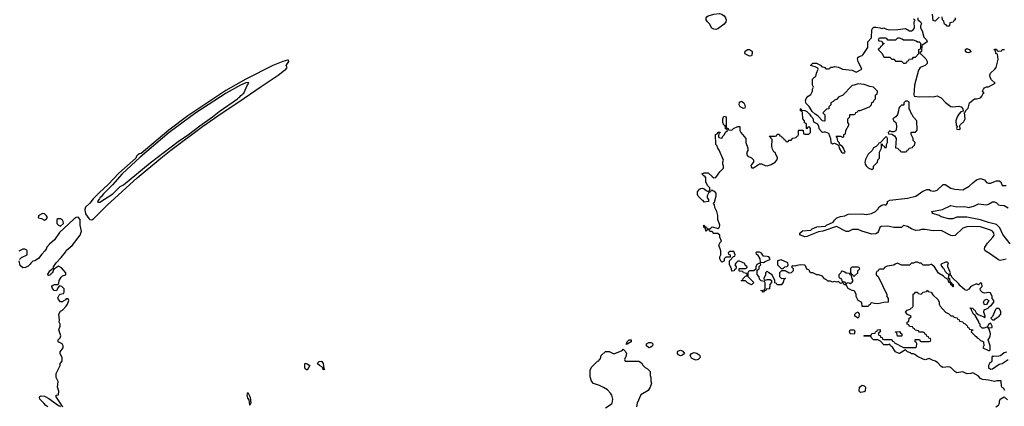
# Model space of a CAD drawing. Header units: inches. Extents: x 2348352 to 2479776, y 460422 to 613655.
# Tile 435 of 590: x 2416358 to 2426330, y 573317 to 577233. Entities that reach past the tile are written whole.
import ezdxf

# ---------------------------------------------------------------- set-up
doc = ezdxf.new("R2010")
doc.units = ezdxf.units.IN
doc.header["$MEASUREMENT"] = 0
doc.layers.add('C4517', color=7, linetype='Continuous')
doc.layers.add('C4527', color=7, linetype='Continuous')

msp = doc.modelspace()

# ---------------------------------------------------------------- linework, layer by layer
at = {"layer": 'C4517', "color": 4}
for points, elevation in [([(2419070, 576824), (2419022.8, 576810), (2418923.1, 576770), (2418648.7, 576631.3), (2418445.5, 576514.5), (2418060.9, 576259.1), (2417867.3, 576112.7), (2417590, 575877), (2417570, 575873.3), (2417555.5, 575864.5), (2417540.7, 575850), (2417533.5, 575830), (2417362.7, 575677.3), (2417254.9, 575565.1), (2417161.7, 575478.3), (2417103, 575417), (2417070, 575375.4), (2417024.8, 575335.2), (2417016.5, 575310), (2417025.5, 575265.5), (2417058.9, 575218.9), (2417070, 575210.4), (2417090, 575206.4), (2417110, 575219.5), (2417245.5, 575354.5), (2417548.4, 575631.6), (2417788.6, 575831.4), (2417889.9, 575910.1), (2418210.8, 576150), (2418409.5, 576290.5), (2418578.6, 576401.4), (2418802.5, 576557.5), (2418976.2, 576670), (2419038.6, 576721.4), (2419055.3, 576730), (2419058, 576742), (2419066, 576750), (2419058, 576770), (2419084, 576810), (2419082, 576822)], 84), ([(2418676, 576596), (2418650, 576594), (2418594, 576570), (2418450.4, 576490), (2418142.2, 576290), (2417872.3, 576090), (2417579.3, 575840.7), (2417396, 575670), (2417298.6, 575561.4), (2417205.3, 575470), (2417183.1, 575436.9), (2417171, 575430), (2417165.8, 575414.2), (2417158, 575410), (2417146, 575390), (2417150, 575384.7), (2417170, 575386), (2417302, 575470), (2417377.2, 575542.8), (2417410, 575558.8), (2417678.3, 575781.7), (2417962.2, 575997.8), (2418067.1, 576070), (2418181, 576159), (2418312.1, 576250), (2418377.9, 576302.1), (2418565.1, 576430), (2418576.4, 576443.6), (2418589.3, 576450), (2418596.3, 576463.7), (2418609, 576470), (2418617, 576483), (2418628.7, 576490), (2418666, 576574), (2418679, 576590)], 88), ([(2416590, 575268), (2416552, 575250), (2416544.7, 575230), (2416547.3, 575227.3), (2416578.8, 575218.8), (2416610, 575202), (2416630, 575214), (2416638, 575230), (2416630, 575246), (2416610, 575266)], 84), ([(2416743.6, 575216.4), (2416734, 575210), (2416734, 575170), (2416751.6, 575151.6), (2416770, 575142), (2416802, 575170), (2416799, 575190), (2416790, 575202), (2416770, 575215.3)], 84), ([(2419270, 573682), (2419250, 573695.3), (2419245.6, 573710), (2419244.8, 573735.2), (2419250, 573752), (2419270, 573746.8), (2419298, 573730)], 76), ([(2419430, 573686), (2419427.2, 573707.2), (2419418, 573718), (2419393.2, 573730), (2419369.2, 573750), (2419390, 573770.3), (2419410, 573774.9), (2419418, 573770), (2419430.3, 573750), (2419438, 573698), (2419450, 573688.7)], 76), ([(2418690, 573328.7), (2418682, 573382), (2418670, 573398), (2418662.7, 573430), (2418670, 573458), (2418693.4, 573410), (2418698, 573350)], 76)]:
    msp.add_lwpolyline(points, close=True, dxfattribs=dict(at, elevation=elevation))
at = {"layer": 'C4517', "color": 4, "elevation": 84}
for points in [[(2416793.6, 573306.4), (2416790, 573318), (2416782, 573322), (2416782, 573330), (2416728.4, 573411.6), (2416728.9, 573431.1), (2416750, 573434), (2416755.3, 573470), (2416742, 573510), (2416748.4, 573568.4), (2416728, 573610), (2416728, 573650), (2416768, 573730), (2416768, 573750), (2416787.3, 573772.7), (2416788, 573810), (2416768.4, 573848.4), (2416768.4, 573868.4), (2416798, 573910), (2416798, 573930), (2416788.4, 573948.4), (2416748, 573970), (2416749, 573990), (2416768.9, 574011.1), (2416775.3, 574030), (2416755.3, 574090), (2416768, 574130), (2416767.3, 574147.3), (2416758, 574170), (2416762, 574190), (2416755.3, 574250), (2416770, 574282), (2416790, 574292), (2416830, 574332), (2416842, 574350), (2416855.3, 574390), (2416850, 574406), (2416830, 574406), (2416823.6, 574396.4), (2416799.8, 574380.2), (2416790, 574375.3), (2416770, 574375.3), (2416750, 574398), (2416745.2, 574414.8), (2416756.4, 574443.6), (2416768.4, 574451.6), (2416802, 574458), (2416807.3, 574472.7), (2416807.3, 574507.3), (2416786, 574530), (2416762, 574538), (2416743.6, 574516.4), (2416730, 574488), (2416708, 574490), (2416689.2, 574509.2), (2416682, 574530), (2416690, 574542), (2416708.9, 574551.1), (2416748, 574552), (2416755.3, 574564.7), (2416759, 574590), (2416776.5, 574623.5), (2416790, 574638), (2416826, 574650), (2416826, 574670), (2416780.4, 574720.4), (2416750, 574735.3), (2416712, 574710), (2416702, 574698), (2416690.8, 574669.2), (2416678, 574662), (2416670, 574648.7), (2416650, 574642), (2416638, 574650), (2416664, 574690), (2416702, 574718), (2416702, 574730), (2416726, 574770), (2416777.5, 574822.5), (2416822, 574878), (2416830, 574896), (2416890, 574946.8), (2416971, 575049), (2416982.9, 575090), (2416972, 575150), (2416969.6, 575210), (2416950, 575231.5), (2416930, 575227.8), (2416910, 575215.1), (2416761.4, 575078.6), (2416710, 575002), (2416659.6, 574960.4), (2416631.3, 574930), (2416624.7, 574910), (2416611, 574890), (2416580.7, 574859.3), (2416550, 574815.3), (2416510, 574788.7), (2416490, 574788), (2416470, 574768), (2416464.9, 574755.1), (2416443.8, 574736.2), (2416416.7, 574723.3), (2416390, 574720.9), (2416362, 574742), (2416351.8, 574790)], [(2416356.2, 574803.8), (2416375.6, 574824.4), (2416435.3, 574850), (2416435.3, 574890), (2416430, 574898), (2416410, 574908), (2416390, 574908.7), (2416350.9, 574889.1)], [(2416642, 573310), (2416623.7, 573323.7), (2416604, 573350), (2416561.2, 573390), (2416559.3, 573410), (2416563.6, 573416.4), (2416576, 573424), (2416610, 573420.4), (2416654.6, 573394.6), (2416750, 573324), (2416761, 573321), (2416770, 573312)]]:
    msp.add_lwpolyline(points, dxfattribs=at)
at = {"layer": 'C4527', "color": 4}
for points, elevation in [([(2426336.4, 573476.4), (2426322, 573502), (2426310, 573506), (2426300.4, 573520.4), (2426298, 573570), (2426294, 573574), (2426254.6, 573574.6), (2426230, 573568), (2426170, 573582.7), (2426109.3, 573589.3), (2426090, 573599), (2426065.6, 573625.6), (2426010, 573655.3), (2425990.7, 573649.3), (2425950, 573646.6), (2425910, 573665.2), (2425850, 573657.2), (2425829.3, 573669.3), (2425789.1, 573709.1), (2425770, 573715.3), (2425708, 573710), (2425690, 573719), (2425658.6, 573758.6), (2425634, 573774), (2425610, 573779), (2425570, 573802), (2425530, 573789), (2425510, 573795.3), (2425450, 573822), (2425423.1, 573843.1), (2425410, 573848.7), (2425390, 573849), (2425379, 573859), (2425350, 573868.7), (2425330, 573888), (2425270, 573853.2), (2425250, 573857.2), (2425229.5, 573869.5), (2425197.2, 573917.2), (2425178, 573930), (2425170, 573946), (2425150, 573938), (2425110, 573938), (2425078, 573978), (2425048.4, 573988.4), (2425006, 573990), (2424986, 574010), (2424982, 574022), (2424970, 574026), (2424910, 574026), (2424908, 574030), (2424910, 574034), (2424970, 574034), (2424982, 574038), (2424990, 574054), (2425022, 574058), (2425027.3, 574072.7), (2425042, 574078), (2425047.3, 574092.7), (2425070, 574094), (2425074, 574090), (2425074, 574070), (2425058, 574062), (2425054, 574050), (2425058, 574038), (2425072.7, 574032.7), (2425078, 574018), (2425092.7, 574012.7), (2425098, 573998), (2425110, 573994), (2425190, 573994), (2425198, 573978), (2425212.7, 573972.7), (2425218, 573958), (2425310, 573914), (2425430, 573914), (2425442, 573918), (2425446, 573950), (2425442, 573962), (2425426, 573970), (2425426, 573990), (2425430, 573994), (2425470, 573994), (2425478, 573978), (2425490, 573974), (2425570, 573974), (2425582, 573978), (2425586, 573990), (2425582, 574002), (2425567.3, 574007.3), (2425562, 574022), (2425547.3, 574027.3), (2425542, 574042), (2425527.3, 574047.3), (2425522, 574062), (2425510, 574066), (2425470, 574066), (2425462, 574082), (2425427.3, 574087.3), (2425422, 574102), (2425407.3, 574107.3), (2425402, 574122), (2425370, 574126), (2425362, 574142), (2425347.3, 574147.3), (2425346, 574170), (2425362, 574178), (2425366, 574210), (2425382, 574218), (2425386, 574230), (2425350, 574246), (2425328.7, 574270), (2425346, 574290), (2425378, 574302), (2425390, 574314), (2425402, 574318), (2425406, 574330), (2425407.3, 574452.7), (2425422, 574458), (2425430, 574474), (2425452.7, 574472.7), (2425458, 574458), (2425490, 574454), (2425510, 574474), (2425542, 574478), (2425550, 574494), (2425558, 574478), (2425590, 574474), (2425605.4, 574445.4), (2425656.9, 574396.9), (2425670, 574374), (2425672, 574350), (2425682, 574330), (2425734, 574270), (2425770, 574254), (2425790, 574234), (2425812.7, 574232.7), (2425818, 574218), (2425852.7, 574212.7), (2425858, 574198), (2425872.7, 574192.7), (2425878, 574178), (2425910, 574174), (2425918, 574158), (2425932.7, 574152.7), (2425952.7, 574132.7), (2425958, 574118), (2425972.7, 574112.7), (2425978, 574098), (2426012.7, 574092.7), (2426012.7, 574087.3), (2425998, 574082), (2425994, 574070), (2426034, 574030), (2426044.7, 574024.7), (2426054, 574010), (2426070, 574004.7), (2426090, 573984.7), (2426110, 573978), (2426118, 573970), (2426122, 573930), (2426114, 573910), (2426170, 573882), (2426176.4, 573883.6), (2426186, 573890), (2426186, 573930), (2426168, 573990), (2426182, 574010), (2426188.7, 574030), (2426189, 574050), (2426178, 574098), (2426162, 574118), (2426172.7, 574112.7), (2426206, 574114), (2426208, 574130), (2426195.3, 574155.3), (2426190, 574158), (2426170, 574146), (2426159.6, 574120.4), (2426127.3, 574107.3), (2426107.3, 574107.3), (2426087.3, 574127.3), (2426086, 574150), (2426076.4, 574156.4), (2426070, 574178), (2426035.3, 574235.3), (2426018, 574250), (2425998, 574290), (2425998, 574298), (2425986, 574310), (2425986, 574314), (2426010.6, 574310.6), (2426018, 574298), (2426031.3, 574290), (2426044.7, 574264.7), (2426065.4, 574245.4), (2426122, 574222), (2426130, 574214), (2426138, 574222), (2426138, 574230), (2426122, 574270), (2426127.3, 574292.7), (2426166, 574310), (2426175.3, 574324.7), (2426200.4, 574339.6), (2426226, 574370), (2426226, 574390), (2426206, 574410), (2426206, 574430), (2426190, 574466), (2426170, 574468), (2426130, 574462), (2426109.1, 574469.1), (2426088, 574490), (2426086, 574510), (2426106, 574530), (2426102, 574562), (2426090, 574566), (2426070, 574546), (2426050, 574558), (2426003.5, 574536.5), (2425990, 574528.7), (2425970, 574502), (2425949.1, 574489.1), (2425930, 574495.3), (2425881.2, 574541.2), (2425870, 574558), (2425802, 574622), (2425790, 574646), (2425770, 574646), (2425763.6, 574636.4), (2425762, 574622), (2425774, 574610), (2425778, 574578), (2425792.7, 574572.7), (2425798, 574558), (2425814, 574550), (2425814, 574526), (2425810, 574526), (2425802, 574542), (2425790, 574546), (2425786, 574566), (2425768, 574570), (2425762, 574602), (2425730, 574618), (2425714, 574634), (2425665.2, 574665.2), (2425622, 574730), (2425592.9, 574752.9), (2425585.4, 574754.6), (2425567.3, 574747.3), (2425510, 574746), (2425490, 574766), (2425470, 574766), (2425450, 574778), (2425430, 574778), (2425410, 574766), (2425390, 574766), (2425370, 574746), (2425290, 574748), (2425250, 574766), (2425223.6, 574756.4), (2425210, 574746), (2425143.6, 574736.4), (2425118, 574722), (2425110, 574706), (2425070, 574706), (2425058, 574702), (2425052.7, 574687.3), (2425038, 574682), (2425034, 574670), (2425034, 574650), (2425054, 574630), (2425142, 574450), (2425142, 574430), (2425152.7, 574407.3), (2425154, 574370), (2425110, 574368), (2425050, 574354), (2425016.4, 574356.4), (2424990, 574366), (2424978, 574362), (2424972, 574348), (2424958, 574342), (2424950, 574326), (2424890, 574326), (2424887.3, 574367.3), (2424848.7, 574390), (2424828.7, 574430), (2424828.4, 574448.4), (2424818, 574478), (2424810, 574488), (2424790, 574488.7), (2424750, 574509), (2424730, 574548), (2424710, 574548.7), (2424702, 574562), (2424690, 574568.7), (2424670, 574559), (2424650, 574582), (2424630, 574574), (2424610, 574582), (2424590, 574573.2), (2424570, 574584), (2424543.7, 574583.7), (2424530, 574598), (2424510, 574608), (2424490, 574635.3), (2424450, 574648.7), (2424430, 574648.7), (2424390, 574668.7), (2424369.1, 574669.1), (2424350, 574698), (2424330, 574706), (2424318, 574738), (2424310, 574746), (2424270, 574748.7), (2424230, 574744), (2424210, 574735.3), (2424190, 574738), (2424174, 574730), (2424191.6, 574711.6), (2424192, 574690), (2424171.6, 574668.4), (2424150, 574666), (2424110, 574688), (2424072.7, 574687.3), (2424054, 574670), (2424054, 574630), (2424072.7, 574612.7), (2424110, 574614), (2424114, 574610), (2424098, 574602), (2424092, 574570), (2424070, 574548), (2424030, 574546), (2424022, 574562), (2424007.3, 574567.3), (2424006, 574590), (2423978, 574650), (2423946, 574670), (2423930, 574686), (2423912.7, 574667.3), (2423911.6, 574648.4), (2423894, 574610), (2423898, 574598), (2423910, 574594), (2423930, 574602), (2423959.6, 574599.6), (2423974, 574590), (2423974, 574570), (2423954, 574550), (2423952.7, 574507.3), (2423918, 574502), (2423914, 574490), (2423898, 574482), (2423890, 574468), (2423882, 574482), (2423866, 574490), (2423902, 574498), (2423907.3, 574512.7), (2423907.3, 574567.3), (2423902, 574582), (2423868.4, 574588.4), (2423850, 574606), (2423847.3, 574627.3), (2423827.3, 574652.7), (2423826, 574694), (2423846, 574710), (2423847.3, 574732.7), (2423866, 574750), (2423862, 574762), (2423850, 574766), (2423825.4, 574754.6), (2423814, 574730), (2423814, 574706), (2423792, 574688), (2423752.7, 574687.3), (2423738, 574682), (2423732.7, 574667.3), (2423732, 574630), (2423792, 574570), (2423770, 574546), (2423728.4, 574568.4), (2423710, 574586), (2423670, 574586), (2423666, 574590), (2423682, 574598), (2423686, 574610), (2423710, 574634), (2423722, 574638), (2423726, 574650), (2423722, 574662), (2423690, 574668), (2423682, 574682), (2423650, 574686), (2423646, 574690), (2423646, 574710), (2423650, 574714), (2423710, 574714), (2423722, 574718), (2423726, 574730), (2423707.3, 574747.3), (2423702, 574762), (2423650, 574788), (2423630, 574786), (2423610, 574766), (2423602, 574750), (2423614, 574730), (2423612.7, 574707.3), (2423598, 574702), (2423592.7, 574687.3), (2423570, 574686), (2423568, 574710), (2423547.3, 574752.7), (2423546, 574790), (2423587.3, 574832.7), (2423602, 574838), (2423606, 574850), (2423590, 574886), (2423550, 574886), (2423534, 574870), (2423538, 574858), (2423554, 574850), (2423554, 574826), (2423510, 574826), (2423494, 574810), (2423494, 574790), (2423490, 574786), (2423470, 574778), (2423462, 574782), (2423448, 574810), (2423448, 574830), (2423458, 574850), (2423458, 574890), (2423438, 574950), (2423456.4, 574983.6), (2423466, 574990), (2423448.9, 575028.9), (2423448, 575050), (2423430, 575068), (2423390, 575066), (2423370, 575086), (2423347.3, 575087.3), (2423342, 575102), (2423330, 575106), (2423318, 575102), (2423310, 575086), (2423302, 575122), (2423286, 575130), (2423286, 575150), (2423290, 575152), (2423298, 575138), (2423314, 575130), (2423318, 575118), (2423330, 575114), (2423350, 575114), (2423370, 575134), (2423422, 575122), (2423430, 575114), (2423447.3, 575132.7), (2423448, 575150), (2423428.7, 575210), (2423428, 575250), (2423418, 575290), (2423398, 575330), (2423396.4, 575356.4), (2423386, 575370), (2423396.4, 575383.6), (2423412.9, 575447.1), (2423413.2, 575470), (2423410, 575478), (2423390, 575495.3), (2423378, 575498), (2423370, 575506), (2423358, 575502), (2423354, 575490), (2423338, 575482), (2423322, 575450), (2423322, 575430), (2423334, 575410), (2423334, 575390), (2423290, 575386), (2423282, 575402), (2423270, 575406), (2423230, 575446), (2423223.1, 575463.1), (2423222, 575490), (2423243.1, 575516.9), (2423256.4, 575523.6), (2423270, 575524.7), (2423290, 575518), (2423310, 575502), (2423330, 575494), (2423342, 575498), (2423347.3, 575512.7), (2423348, 575530), (2423328.9, 575548.9), (2423313.6, 575573.6), (2423309, 575589), (2423308.7, 575630), (2423302, 575642), (2423288, 575650), (2423267.3, 575672.7), (2423290, 575682), (2423330, 575682), (2423370, 575644.7), (2423390, 575632), (2423407.3, 575632.7), (2423450, 575692), (2423486, 575730), (2423486, 575750), (2423478, 575770), (2423478, 575790), (2423486, 575810), (2423442, 575910), (2423428.7, 575930), (2423419, 575959), (2423408.7, 575970), (2423406, 576070), (2423422, 576078), (2423430, 576094), (2423452.7, 576092.7), (2423450, 576086), (2423438, 576082), (2423434, 576050), (2423438, 576038), (2423470, 576034), (2423483.1, 576056.9), (2423498, 576070), (2423507.3, 576092.7), (2423526, 576110), (2423522, 576122), (2423507.3, 576127.3), (2423502, 576162), (2423490, 576166), (2423478, 576190), (2423478, 576230), (2423490, 576254), (2423512, 576250), (2423514, 576150), (2423518, 576138), (2423534, 576130), (2423538, 576118), (2423570, 576114), (2423588.4, 576131.6), (2423630, 576152), (2423652, 576150), (2423652, 576110), (2423662, 576090), (2423711.3, 576030), (2423711, 575990), (2423731.3, 575930), (2423731.1, 575908.9), (2423722, 575890), (2423723.6, 575863.6), (2423734, 575850), (2423770, 575834), (2423791.6, 575811.6), (2423791.6, 575788.4), (2423770, 575766), (2423764.7, 575750), (2423772.7, 575732.7), (2423790, 575732), (2423850, 575774), (2423870, 575774), (2423910, 575754.8), (2423930, 575751.3), (2423970, 575764.7), (2424008, 575790), (2424028, 575810), (2424034, 575830), (2424030, 575846), (2424019, 575859), (2424010, 575886), (2423995.3, 575895.3), (2423982, 575922), (2423976, 575950), (2423978, 576018), (2423966, 576034), (2423966, 576046), (2423954, 576046), (2423950, 576054), (2424010, 576054), (2424022, 576058), (2424030, 576074), (2424050, 576074), (2424058, 576058), (2424072.7, 576052.7), (2424078, 576038), (2424092.7, 576032.7), (2424098, 576018), (2424112.7, 576012.7), (2424118, 575998), (2424130, 575994), (2424142, 575998), (2424150, 576014), (2424170, 576014), (2424188.4, 576031.6), (2424222, 576038), (2424228, 576052), (2424242, 576058), (2424246, 576070), (2424246, 576110), (2424250, 576114), (2424292.7, 576112.7), (2424298, 576078), (2424310, 576074), (2424350, 576074), (2424366, 576090), (2424366, 576130), (2424362, 576142), (2424350, 576146), (2424338, 576142), (2424332.7, 576127.3), (2424326, 576130), (2424326, 576170), (2424322, 576182), (2424307.3, 576187.3), (2424306, 576210), (2424288.4, 576228.4), (2424286, 576290), (2424282, 576302), (2424266, 576310), (2424266, 576330), (2424270, 576334), (2424278, 576318), (2424310, 576312), (2424330, 576302), (2424356.9, 576276.9), (2424370, 576254), (2424390, 576234), (2424398, 576198), (2424436.9, 576176.9), (2424450, 576154), (2424452, 576132), (2424479.6, 576099.6), (2424490, 576092), (2424502, 576098), (2424517.3, 576097.3), (2424550, 576082), (2424571.3, 576030), (2424574, 575990), (2424590, 575974), (2424610, 575982), (2424643.6, 575963.6), (2424654, 575954), (2424658, 575930), (2424682, 575890), (2424690, 575884.7), (2424716.4, 575883.6), (2424718, 575890), (2424702, 575930), (2424690, 575948), (2424666, 575966), (2424658, 575990), (2424644, 576004), (2424638, 576038), (2424628, 576052), (2424670, 576054), (2424690, 576042), (2424698, 576042), (2424706, 576050), (2424706, 576070), (2424722, 576078), (2424726, 576110), (2424756.4, 576163.6), (2424756.4, 576176.4), (2424746, 576190), (2424746, 576230), (2424766, 576250), (2424766, 576270), (2424770, 576274), (2424810, 576274), (2424822, 576278), (2424827.3, 576292.7), (2424842, 576298), (2424850, 576314), (2424870, 576314), (2424966, 576350), (2424986, 576370), (2424987.3, 576392.7), (2425002, 576398), (2425007.3, 576412.7), (2425026, 576430), (2425026, 576470), (2425042, 576478), (2425046, 576510), (2425006, 576550), (2424970, 576555.3), (2424910, 576575.3), (2424850, 576582), (2424810, 576568), (2424790, 576566), (2424690, 576466), (2424654, 576450), (2424630, 576426), (2424610, 576418), (2424596.9, 576403.1), (2424574, 576390), (2424574, 576370), (2424554, 576350), (2424554, 576330), (2424530, 576326), (2424494, 576290), (2424514, 576270), (2424514, 576210), (2424510, 576206), (2424490, 576208), (2424440.4, 576260.4), (2424414.6, 576274.6), (2424383.1, 576303.1), (2424352.7, 576352.7), (2424324, 576384), (2424315.3, 576410), (2424324.7, 576435.3), (2424343.1, 576456.9), (2424370, 576474), (2424388, 576510), (2424388, 576530), (2424398, 576550), (2424388, 576570), (2424388.4, 576631.6), (2424410, 576654), (2424422, 576658), (2424428.4, 576691.6), (2424446, 576730), (2424442, 576742), (2424416.4, 576756.4), (2424368, 576770), (2424390, 576792), (2424428.7, 576791.3), (2424474, 576770), (2424478, 576758), (2424514, 576750), (2424518, 576738), (2424530, 576734), (2424550, 576734), (2424562, 576738), (2424568.9, 576751.1), (2424590, 576751.3), (2424610, 576758), (2424650, 576752), (2424691.3, 576731.3), (2424790, 576722), (2424830, 576702), (2424886, 576730), (2424849, 576810), (2424844, 576836), (2424848, 576850), (2424859, 576861), (2424890, 576871.3), (2424900.2, 576879.8), (2424948, 576950), (2424948.7, 577010), (2424986, 577050), (2424988, 577130), (2424998, 577150), (2425010, 577156), (2425030, 577156), (2425074, 577150), (2425090, 577142), (2425110, 577150.8), (2425138, 577138), (2425170.6, 577130.6), (2425253.4, 577133.4), (2425330, 577144), (2425370, 577120.7), (2425390, 577118.8), (2425408.7, 577130), (2425418, 577142), (2425422, 577150), (2425418, 577210), (2425426, 577230), (2425410, 577238)], 76), ([(2425454, 577250), (2425454, 577230), (2425482, 577210), (2425492, 577190), (2425482, 577170), (2425482, 577150), (2425499.8, 577119.8), (2425516.8, 577056.8), (2425542.8, 577030), (2425550.7, 577010), (2425494, 576970), (2425492, 576910), (2425478, 576902), (2425474, 576890), (2425490, 576882), (2425535.3, 576835.3), (2425548, 576810), (2425547.7, 576790), (2425530, 576769.4), (2425478, 576750), (2425459.8, 576720.2), (2425421, 576570), (2425412.7, 576472.7), (2425418, 576458), (2425471.6, 576451.6), (2425570, 576456), (2425610, 576451), (2425650, 576460.7), (2425690, 576440.7), (2425735.5, 576395.5), (2425790, 576354), (2425810, 576350.6), (2425870, 576358), (2425894, 576350), (2425912, 576330), (2425914, 576306), (2425890, 576298), (2425870, 576275.3), (2425854, 576250), (2425838, 576210), (2425843.6, 576163.6), (2425854, 576150), (2425844.7, 576130), (2425850, 576124.7), (2425870, 576122), (2425886, 576130), (2425878, 576150), (2425886, 576170), (2425919.5, 576200.5), (2425932.7, 576227.3), (2425926, 576294), (2425930, 576294), (2425943.1, 576316.9), (2425963.1, 576336.9), (2425978, 576390), (2426030, 576432), (2426050, 576432), (2426090, 576442), (2426103.1, 576456.9), (2426116.4, 576483.6), (2426126, 576490), (2426108, 576510), (2426118, 576530), (2426130, 576542), (2426151.3, 576551.3), (2426168.7, 576551.3), (2426238, 576590), (2426202, 576622), (2426187, 576647), (2426185.2, 576670), (2426189.2, 576690), (2426235.3, 576730), (2426249, 576750), (2426268, 576828), (2426262, 576882), (2426246, 576890), (2426242, 576922), (2426228.4, 576928.4), (2426230, 576934), (2426250, 576934), (2426258, 576918), (2426270, 576914), (2426302, 576918), (2426308.9, 576931.1), (2426331.1, 576931.1)], 76), ([(2425670, 577258), (2425636.9, 577223.1), (2425630, 577218), (2425620.4, 577220.4), (2425610, 577226), (2425602, 577290)], 76), ([(2425834, 577250), (2425834, 577230), (2425818, 577222), (2425811.6, 577208.4), (2425778, 577202), (2425774, 577170), (2425770, 577166), (2425750, 577166), (2425742, 577182), (2425726, 577186), (2425716.4, 577216.4), (2425706, 577230), (2425702, 577262)], 76), ([(2426350, 574807.8), (2426290, 574793.2), (2426270, 574799), (2426190, 574859), (2426138, 574890), (2426129, 574910), (2426134, 574930), (2426159.5, 574970), (2426215.1, 575030), (2426226.6, 575050), (2426223.7, 575070), (2426209.2, 575090), (2426190, 575102), (2426090, 575134.7), (2426010, 575139.6), (2425950, 575135.1), (2425910, 575120.9), (2425832.8, 575047.2), (2425810, 575042.7), (2425790, 575046), (2425690, 575096), (2425610, 575093.2), (2425530, 575109.2), (2425491.1, 575108.9), (2425470, 575102), (2425430, 575099), (2425390, 575113.2), (2425350, 575137.2), (2425310, 575148), (2425290, 575128.7), (2425210, 575128.7), (2425150, 575142), (2425083.6, 575136.4), (2425070, 575128), (2425057.3, 575090), (2425045.2, 575074.8), (2425030, 575064), (2424990, 575059), (2424886, 575090), (2424850, 575108.7), (2424791.6, 575108.4), (2424751.1, 575088.9), (2424730, 575088.7), (2424630, 575138), (2424494, 575090), (2424450, 575084), (2424330, 575035.3), (2424310, 575034), (2424266, 575050), (2424260.4, 575060.4), (2424258, 575070), (2424286.3, 575093.7), (2424370, 575102), (2424384.1, 575115.9), (2424430, 575134.8), (2424519, 575141), (2424530, 575152), (2424597.2, 575182.8), (2424610, 575202), (2424634.6, 575225.4), (2424670, 575238), (2424714.6, 575245.4), (2424750, 575262), (2424890, 575264.7), (2424930, 575261), (2424986, 575270), (2425026, 575290), (2425050, 575314), (2425063.1, 575336.9), (2425090, 575354), (2425110, 575362), (2425130, 575354), (2425147.3, 575372.7), (2425148, 575390), (2425170, 575406), (2425350, 575424.9), (2425436, 575444), (2425504.7, 575495.3), (2425550, 575511.3), (2425570, 575511.3), (2425582.8, 575502.8), (2425610, 575496), (2425630, 575498), (2425650, 575504.7), (2425710, 575562), (2425730, 575562), (2425790, 575526), (2425830, 575516), (2425910, 575510.8), (2425974.2, 575545.8), (2426010, 575581), (2426050, 575611.3), (2426090, 575624.7), (2426130, 575611.3), (2426150, 575584.7), (2426170, 575578), (2426190, 575578), (2426250, 575602), (2426279.6, 575599.6), (2426294, 575590), (2426310, 575554), (2426350, 575552)], 72), ([(2426390, 574962.7), (2426315.4, 575055.4), (2426284, 575124), (2426250, 575158), (2426170, 575178.7), (2426090, 575206.6), (2425950, 575231.6), (2425850, 575232), (2425810, 575217.2), (2425770, 575216), (2425690, 575237.2), (2425669.3, 575249.3), (2425606, 575270), (2425600.4, 575280.4), (2425598, 575290), (2425706, 575310), (2425789.1, 575350.9), (2425850, 575338.8), (2425930, 575342), (2425970, 575331), (2426030, 575348), (2426070, 575367.7), (2426150, 575358), (2426170, 575363), (2426210, 575387.7), (2426230, 575388), (2426250, 575379.1), (2426270, 575359.1), (2426290, 575352.7), (2426330, 575350.3), (2426370, 575327.3)], 68), ([(2422290, 573302), (2422338, 573330), (2422358, 573350), (2422364, 573390), (2422354, 573430), (2422342, 573450), (2422310, 573482), (2422270, 573508.7), (2422230, 573528.7), (2422170, 573548), (2422148.7, 573570), (2422136.4, 573616.4), (2422136.4, 573683.6), (2422150, 573714), (2422210, 573774), (2422222, 573778), (2422230, 573794), (2422242, 573798), (2422248.4, 573831.6), (2422290, 573872), (2422330, 573872), (2422370, 573852), (2422387.3, 573852.7), (2422459, 573881), (2422470, 573894), (2422490, 573874), (2422504.7, 573850), (2422498.8, 573821.2), (2422484.7, 573790), (2422490, 573774), (2422630, 573774), (2422656.9, 573756.9), (2422670, 573734), (2422694, 573710), (2422716.9, 573696.9), (2422742, 573670), (2422742, 573630), (2422752, 573610), (2422752, 573570), (2422758, 573550), (2422744.7, 573510), (2422723.6, 573476.4), (2422647.5, 573432.5), (2422611.3, 573350), (2422606, 573310)], 76), ([(2426356, 573864), (2426330, 573858), (2426290.9, 573829.1), (2426275.3, 573824.7), (2426222, 573822), (2426210, 573826), (2426204.7, 573815.3), (2426204.7, 573770), (2426182, 573750), (2426171.3, 573730), (2426171.3, 573710), (2426190, 573691.3), (2426210, 573696), (2426278, 573742), (2426310, 573751.3), (2426370, 573792)], 76), ([(2426246, 573310), (2426273.2, 573326.8), (2426282, 573350), (2426282, 573370), (2426288.7, 573390), (2426330, 573414), (2426363.6, 573383.6)], 76)]:
    msp.add_lwpolyline(points, dxfattribs=dict(at, elevation=elevation))
at = {"layer": 'C4527', "color": 4, "elevation": 76}
for points in [[(2423410, 577135.1), (2423390, 577136), (2423366.6, 577146.6), (2423343.7, 577190), (2423322.7, 577210), (2423312.3, 577230), (2423309.3, 577250), (2423318, 577262), (2423330, 577270.8), (2423390, 577288), (2423445.8, 577294.2), (2423470, 577288.2), (2423492.9, 577272.9), (2423508, 577250), (2423514.8, 577230), (2423510.8, 577210), (2423493.8, 577186.2), (2423430, 577141.2)], [(2425270, 577046), (2425250, 577046), (2425230, 577026), (2425150, 577026), (2425142, 577042), (2425130, 577046), (2425070, 577046), (2425058, 577042), (2425054, 577030), (2425058, 577018), (2425090, 577014), (2425098, 576998), (2425114, 576990), (2425098, 576982), (2425090, 576966), (2425078, 576962), (2425072, 576948), (2425058, 576942), (2425054, 576930), (2425094, 576890), (2425110, 576854), (2425171.6, 576851.6), (2425190, 576834), (2425210, 576834), (2425230, 576814), (2425290, 576814), (2425310, 576794), (2425330, 576794), (2425342, 576798), (2425347.3, 576812.7), (2425362, 576818), (2425367.3, 576832.7), (2425402, 576838), (2425410, 576854), (2425430, 576854), (2425466, 576890), (2425466, 576930), (2425482, 576938), (2425486, 576950), (2425486, 576990), (2425470, 577006), (2425450, 577006), (2425436.4, 577016.4), (2425410, 577026), (2425310, 577026), (2425296.4, 577036.4)], [(2423750, 576862), (2423710, 576882), (2423702, 576890), (2423705.2, 576914.8), (2423730, 576931.3), (2423750, 576931.3), (2423770, 576918), (2423778, 576910), (2423778, 576890), (2423770, 576868)], [(2425970, 576898), (2425950, 576902), (2425938, 576910), (2425938, 576930), (2425950, 576942), (2425974, 576930), (2425991.6, 576911.6), (2425990, 576908)], [(2423690, 576334), (2423654, 576350), (2423646, 576370), (2423650, 576398), (2423670, 576406), (2423690.7, 576390.7), (2423698.5, 576378.5), (2423706, 576350), (2423702, 576338)], [(2425350, 576406), (2425330, 576406), (2425314, 576390), (2425314, 576370), (2425310, 576366), (2425290, 576366), (2425270, 576348), (2425262, 576338), (2425258.8, 576310), (2425247.3, 576272.7), (2425230.7, 576249.3), (2425202, 576230), (2425212, 576210), (2425230.7, 576190.7), (2425239.1, 576159.1), (2425239.8, 576140.2), (2425231.3, 576108.7), (2425210, 576098), (2425190, 576098), (2425170, 576106), (2425154, 576090), (2425158, 576078), (2425190, 576074), (2425218, 576058), (2425234, 576030), (2425230, 575934), (2425252.7, 575932.7), (2425258, 575918), (2425272.7, 575912.7), (2425278, 575898), (2425290, 575894), (2425330, 575894), (2425342, 575898), (2425347.3, 575912.7), (2425362, 575918), (2425367.3, 575932.7), (2425402, 575938), (2425407.3, 575952.7), (2425422, 575958), (2425426, 575990), (2425406, 576010), (2425406, 576030), (2425388, 576070), (2425388, 576090), (2425390, 576094), (2425430, 576094), (2425447.3, 576112.7), (2425446, 576210), (2425410, 576246), (2425380.4, 576300.4), (2425376.4, 576316.4), (2425366, 576330), (2425366, 576390), (2425362, 576402)], [(2425130, 576046), (2425074, 575986), (2425058, 575982), (2425052.7, 575967.3), (2425034, 575950), (2425005.4, 575934.6), (2424991.1, 575908.9), (2424952, 575870), (2424923.6, 575816.4), (2424918, 575790), (2424921, 575770), (2424930, 575752), (2424950, 575732), (2424990, 575714), (2425006, 575730), (2425006, 575750), (2425046, 575790), (2425048.4, 575811.6), (2425066, 575830), (2425068, 575890), (2425086, 575930), (2425086, 575974), (2425092.7, 575972.7), (2425098, 575958), (2425112.7, 575952.7), (2425118, 575938), (2425130, 575934), (2425136.4, 575943.6), (2425138, 575970), (2425146, 575990), (2425146, 576030), (2425142, 576042)], [(2423850, 574879), (2423822, 574878), (2423814, 574870), (2423818, 574858), (2423831.6, 574851.6), (2423854, 574810), (2423858, 574778), (2423890, 574774), (2423910, 574782), (2423954.6, 574805.4), (2423958, 574810), (2423946, 574830), (2423930, 574835.3), (2423890, 574838), (2423870, 574868)], [(2424070, 574799), (2424034, 574790), (2424034, 574750), (2424070, 574714), (2424090, 574712), (2424109.1, 574730.9), (2424130, 574732), (2424139, 574741), (2424142, 574750), (2424138, 574770)], [(2424850, 574726), (2424790, 574726), (2424778, 574722), (2424774, 574710), (2424774, 574670), (2424778, 574658), (2424792.7, 574652.7), (2424798, 574638), (2424810, 574634), (2424846, 574670), (2424846, 574690), (2424866, 574710), (2424862, 574722)], [(2425750, 574778), (2425736.4, 574776.4), (2425690, 574758), (2425686.4, 574746.4), (2425703.5, 574723.5), (2425715.3, 574715.3), (2425730, 574682), (2425750, 574662), (2425770, 574654), (2425782, 574658), (2425786, 574670), (2425758, 574730), (2425758, 574750), (2425766, 574770)], [(2424690, 574686), (2424678, 574682), (2424674, 574670), (2424654, 574650), (2424654, 574630), (2424658, 574618), (2424670, 574614), (2424679.8, 574599.8), (2424690, 574574), (2424710, 574582), (2424730, 574554), (2424735.3, 574564.7), (2424750, 574572), (2424770, 574562), (2424790, 574574), (2424798, 574590), (2424788.4, 574608.4), (2424782, 574642), (2424768, 574648), (2424762, 574662), (2424730, 574666), (2424716.4, 574676.4)], [(2426130, 574346), (2426118, 574370), (2426129, 574391), (2426150, 574402), (2426174, 574390), (2426150, 574348)], [(2424850, 574208), (2424818, 574230), (2424815.3, 574250), (2424830, 574264.7), (2424850, 574272), (2424858.8, 574250), (2424857.3, 574222.7)], [(2426270, 574308), (2426250, 574308), (2426242, 574298), (2426212, 574228), (2426194, 574210), (2426210, 574194), (2426230, 574194), (2426236.4, 574203.6), (2426278, 574230), (2426295.3, 574250), (2426296.4, 574276.4), (2426280.4, 574300.4)], [(2424810, 574049), (2424769, 574050), (2424761.2, 574070), (2424769.4, 574090.6), (2424810.9, 574090.9), (2424818, 574070)], [(2425290, 574026), (2425247.3, 574027.3), (2425242, 574062), (2425227.3, 574067.3), (2425227.3, 574072.7), (2425270, 574074), (2425278, 574058), (2425294, 574050), (2425294, 574030)], [(2422502, 573942), (2422508.4, 573951.6), (2422510, 573971.3), (2422530, 573990.8), (2422551.3, 573990), (2422550, 573968.7), (2422510, 573946)], [(2422730, 573909.4), (2422707.7, 573927.7), (2422706, 573950), (2422730, 573963), (2422750, 573964), (2422759.9, 573959.9), (2422771, 573950), (2422766.8, 573930), (2422750, 573916)], [(2423050, 573829.5), (2423030, 573837.2), (2423019.3, 573850), (2423019.3, 573870), (2423024.2, 573875.8), (2423050, 573884.9), (2423074.2, 573874.2), (2423091, 573850), (2423070, 573833.2)], [(2423210, 573785.6), (2423190, 573789.6), (2423163.8, 573803.8), (2423149.2, 573830), (2423161.2, 573850), (2423190, 573861.6), (2423214.9, 573854.9), (2423238.5, 573838.6), (2423245.5, 573830), (2423250.7, 573810), (2423230, 573789.5)], [(2424878, 573458), (2424870, 573459), (2424859, 573470), (2424864, 573510), (2424890, 573531.3), (2424910, 573524.7), (2424924.7, 573510), (2424922, 573470), (2424910, 573464)]]:
    msp.add_lwpolyline(points, close=True, dxfattribs=at)

doc.saveas('drawing.dxf')
